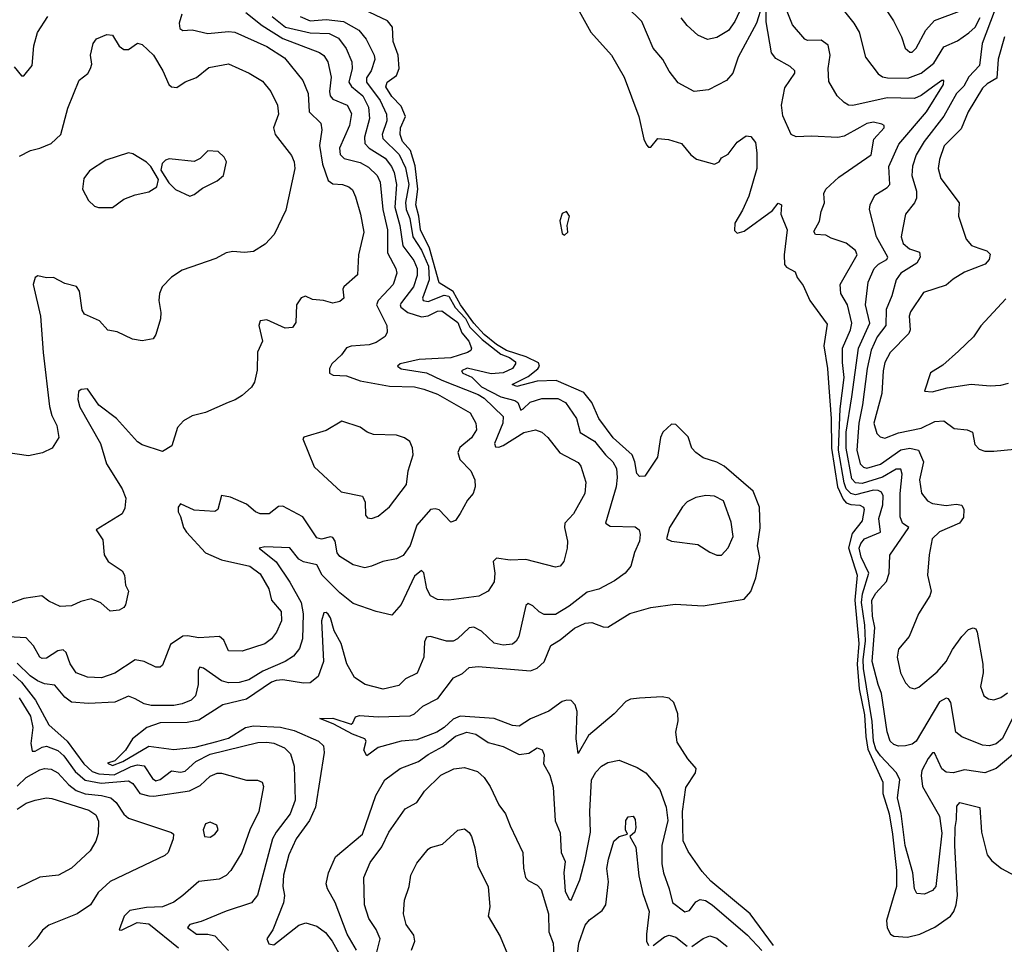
# Model space of a CAD drawing. Extents: x 1995161 to 2088924, y 769148 to 906007.
# Tile 286 of 335: x 2039706 to 2044041, y 877151 to 881220. Entities that reach past the tile are written whole.
import ezdxf

# ---------------------------------------------------------------- set-up
doc = ezdxf.new("R2010")
doc.units = 0

msp = doc.modelspace()

# ---------------------------------------------------------------- linework, layer by layer
at = {"layer": '0CON20XD'}
for points in [[(2042906.3, 881323.7), (2042855, 881213.1), (2042826.8, 881173.2), (2042775, 881141.9), (2042733.6, 881133.6), (2042692, 881152), (2042644.4, 881195), (2042618.1, 881228.1)], [(2042154.8, 881285), (2042220.7, 881165), (2042311.1, 881065), (2042367.7, 880967.7), (2042432.2, 880795), (2042454.2, 880695), (2042465, 880670), (2042475, 880660), (2042485, 880660), (2042515, 880697.5), (2042563, 880693), (2042620, 880675), (2042660, 880625), (2042685, 880606.7), (2042765, 880584.2), (2042785.7, 880594.3), (2042795, 880612.5), (2042825, 880628.8), (2042865, 880682), (2042905, 880710), (2042925, 880706.2), (2042945, 880680), (2042951.9, 880635), (2042950.8, 880565), (2042915.7, 880444.3), (2042888.6, 880381.4), (2042853.8, 880325), (2042852.6, 880292.6), (2042865, 880281.4), (2042895, 880289.2), (2043019.7, 880380.3), (2043045, 880412.5), (2043060, 880405), (2043057.5, 880365), (2043084.2, 880295), (2043071.2, 880185), (2043072.9, 880142.9), (2043081.8, 880131.8), (2043120.5, 880110.5), (2043128.8, 880085), (2043155, 880051.2), (2043183.9, 879983.9), (2043260.2, 879880.2), (2043246.5, 879785), (2043263, 879685), (2043267.9, 879602.1), (2043279.2, 879465), (2043279.8, 879335), (2043305.8, 879165), (2043330.6, 879110.6), (2043344, 879094), (2043365, 879085.9), (2043405, 879083.5), (2043420.4, 879075), (2043424.2, 879065), (2043415, 879014.4), (2043371.6, 878958.4), (2043355.4, 878895.4), (2043393, 878775), (2043382, 878665), (2043400.2, 878475), (2043393.3, 878383.3), (2043401, 878275), (2043425, 878161.4), (2043430.6, 878065), (2043440.2, 878010.1), (2043505.6, 877865), (2043505.6, 877815), (2043533.8, 877725), (2043549, 877635), (2043566.2, 877475), (2043565.9, 877405), (2043521.5, 877255), (2043525, 877223.3), (2043539.4, 877195), (2043555, 877186.2), (2043615, 877182.5), (2043668.2, 877195), (2043735, 877225.5), (2043803.1, 877275), (2043818.4, 877295), (2043829.2, 877325), (2043834, 877365), (2043822.4, 877585), (2043823.6, 877665), (2043830.5, 877700.5), (2043831.5, 877758.5), (2043844.4, 877775.6), (2043933.3, 877753.3), (2043939.7, 877645), (2043965, 877544.5), (2043985, 877518.7), (2044028.5, 877485), (2044085, 877454.2)], [(2042975, 881283.8), (2042949.2, 881205), (2042869.2, 881055), (2042845.2, 880984.8), (2042817.7, 880952.3), (2042738.5, 880911.5), (2042675, 880903.8), (2042605, 880943.3), (2042565, 880994), (2042537.1, 881045), (2042494.5, 881095), (2042445, 881212), (2042378, 881278)], [(2044086.7, 877993.3), (2044005, 877924), (2043955, 877905.2), (2043865, 877918), (2043814.8, 877905.2), (2043785, 877908.6), (2043765, 877922.5), (2043733.9, 877993.9), (2043725, 877992.9), (2043705, 877969.1), (2043677.8, 877915), (2043674.4, 877894.4), (2043680, 877845), (2043754.8, 877715), (2043765, 877640), (2043739.5, 877405), (2043725, 877386.9), (2043688.7, 877371.3), (2043656.2, 877375), (2043644.7, 877395), (2043637.8, 877465), (2043603.7, 877585), (2043586.7, 877726.7), (2043570, 877795), (2043581.1, 877875), (2043565.9, 877905), (2043495, 877980), (2043475, 878010), (2043464.3, 878045), (2043459.3, 878130.7), (2043421.1, 878365), (2043419.8, 878405), (2043429.7, 878485), (2043427, 878555), (2043412.4, 878655), (2043416.8, 878693.2), (2043444.1, 878785), (2043410.1, 878855), (2043402.4, 878895), (2043408.4, 878915), (2043425, 878935.6), (2043495.9, 878965), (2043487.7, 879025), (2043505.2, 879085), (2043507, 879125), (2043500.6, 879140.6), (2043485, 879148.6), (2043465, 879149.3), (2043385, 879128.4), (2043364.6, 879134.6), (2043344.9, 879155), (2043335, 879182.1), (2043310.4, 879325), (2043318.3, 879508.3), (2043335.6, 879645), (2043327.8, 879712.2), (2043328.7, 879775), (2043364, 879855), (2043369.6, 879885), (2043351, 879965), (2043320.6, 880015), (2043318.5, 880055), (2043393.5, 880185), (2043385.5, 880205), (2043345, 880237.3), (2043278.5, 880258.5), (2043255, 880272), (2043208.8, 880275), (2043202, 880288), (2043227, 880333), (2043234.1, 880375.9), (2043249.5, 880415), (2043245.5, 880455), (2043255.5, 880475), (2043312.3, 880527.7), (2043454.3, 880625), (2043466, 880694), (2043512, 880745), (2043511.2, 880755), (2043501.3, 880761.3), (2043465, 880769.6), (2043435, 880764.1), (2043405, 880746.5), (2043335, 880707.9), (2043308.5, 880701.5), (2043192.6, 880707.4), (2043125, 880704.4), (2043102, 880715), (2043065, 880796.7), (2043060.4, 880845), (2043075, 880920), (2043118.6, 880985), (2043118.6, 880995), (2043098.6, 881015), (2043035, 881049.6), (2043015.2, 881075.2), (2042991.7, 881211.7), (2042992.4, 881282.4)], [(2043486.9, 881316.9), (2043553.3, 881215), (2043587.5, 881145), (2043604.4, 881095), (2043625, 881077.1), (2043635, 881078.1), (2043653.3, 881095), (2043694.6, 881175), (2043732.8, 881217.2), (2043855, 881262.9)], [(2040420, 881245), (2040408.5, 881205), (2040411.8, 881181.8), (2040425, 881172.9), (2040465, 881175.7), (2040535, 881160.4), (2040625, 881168.9), (2040654, 881165), (2040795, 881102.3), (2040872.1, 881052.1), (2040952.8, 880952.8), (2040976.6, 880895), (2040981.3, 880815), (2041032.1, 880765), (2041036.5, 880735), (2041026.1, 880666.1), (2041039.8, 880585), (2041065, 880512.9), (2041085, 880497.5), (2041127.5, 880495), (2041155.3, 880485.3), (2041170.9, 880470.9), (2041185, 880441.2), (2041206.9, 880365), (2041220.6, 880285), (2041197.3, 880185), (2041193.1, 880096.9), (2041132.9, 880045), (2041128.9, 880035), (2041133.1, 879995), (2041115, 879979.6), (2041085, 879972.2), (2041044.4, 879984.4), (2040995, 879988.2), (2040965, 880002.9), (2040945, 879996), (2040924.3, 879965), (2040922.5, 879887.5), (2040906.7, 879865), (2040875, 879863.3), (2040795, 879900), (2040764.4, 879895.6), (2040758.6, 879875), (2040775.5, 879805), (2040753.1, 879756.9), (2040751.7, 879678.3), (2040740, 879625), (2040726.4, 879603.6), (2040685, 879566.7), (2040655, 879546.7), (2040624.1, 879535.9), (2040525, 879491.4), (2040465, 879477.3), (2040428.1, 879455), (2040400.4, 879425), (2040375.8, 879344.2), (2040335, 879320), (2040245, 879349.4), (2040225, 879362.5), (2040132.2, 879465), (2040054.1, 879524.1), (2040005.6, 879595.6), (2039977.7, 879592.3), (2039965.8, 879584.2), (2039961.8, 879548.2), (2039971.1, 879515), (2040062.5, 879355), (2040088.3, 879265), (2040157.2, 879155), (2040173.2, 879115), (2040169.8, 879070.2), (2040157.1, 879045), (2040043.3, 878975), (2040071.7, 878931.7), (2040078.8, 878865), (2040096.2, 878835), (2040157.5, 878795), (2040167.1, 878775), (2040171.7, 878731.7), (2040185.8, 878705), (2040172, 878645), (2040165, 878633.3), (2040145, 878621.2), (2040105, 878617.5), (2040064.1, 878654.1), (2040021.7, 878671.7), (2039975, 878659.4), (2039935, 878640.6), (2039885, 878636.9), (2039835, 878661.4), (2039804.3, 878684.3), (2039725, 878673.3), (2039585, 878623.3)], [(2040701.7, 881251.7), (2040774.2, 881194.2), (2040865, 881137), (2041026.7, 881076.7), (2041045, 881062.9), (2041062.9, 881035), (2041076.8, 880966.8), (2041070, 880905), (2041073.4, 880885), (2041085, 880871.1), (2041147.9, 880845), (2041167.6, 880807.6), (2041158.9, 880755), (2041114.2, 880655), (2041117.1, 880627.1), (2041135, 880609.3), (2041205, 880592.2), (2041241.8, 880571.8), (2041280.6, 880535), (2041292.5, 880505), (2041304.5, 880385), (2041326.2, 880295), (2041325.6, 880195), (2041362.5, 880125), (2041366.8, 880105), (2041350.3, 880055), (2041309.1, 880010.9), (2041284.7, 879985), (2041276.4, 879965), (2041322.1, 879875), (2041323.3, 879845), (2041314.5, 879825.5), (2041275, 879800), (2041245, 879788.8), (2041165, 879783.8), (2041145, 879775.6), (2041123.3, 879745), (2041080, 879705), (2041070, 879685), (2041070, 879665), (2041085.9, 879655.9), (2041145, 879652.8), (2041205, 879630.2), (2041335, 879608.1), (2041445, 879603.8), (2041485, 879593.6), (2041545, 879571.9), (2041689.7, 879489.7), (2041714.7, 879445), (2041716.8, 879415), (2041695, 879380), (2041643.2, 879336.8), (2041635.2, 879315), (2041644.3, 879284.3), (2041691.9, 879235), (2041709.2, 879195), (2041710.8, 879165), (2041702.5, 879135), (2041678, 879105), (2041645, 879046.7), (2041625, 879016.2), (2041605, 879008.8), (2041552.5, 879062.5), (2041535, 879068.1), (2041515, 879064.5), (2041454.7, 878995), (2041425, 878905.6), (2041395, 878862.5), (2041365, 878847.1), (2041305, 878836.1), (2041255, 878814.5), (2041225, 878808.5), (2041175, 878821.5), (2041115, 878857.8), (2041103.8, 878873.8), (2041095.2, 878925.2), (2041085, 878941.5), (2041074.6, 878944.6), (2041035, 878934.6), (2041015, 878939.5), (2040952.9, 879032.9), (2040865, 879078.9), (2040845, 879077.1), (2040805, 879045.8), (2040765, 879045.6), (2040745, 879054.3), (2040705, 879087.5), (2040635, 879119.2), (2040595, 879126.2), (2040578, 879065), (2040565, 879056.2), (2040475, 879061.8), (2040415, 879090), (2040404.5, 879074.5), (2040404.5, 879054.5), (2040413.6, 879033.6), (2040428.1, 878985), (2040441.1, 878965), (2040525, 878873.8), (2040595, 878843), (2040720, 878815), (2040765, 878781.9), (2040803.5, 878715), (2040815.4, 878665.4), (2040857.5, 878615), (2040858.2, 878575), (2040836.7, 878525), (2040815.2, 878494.8), (2040785, 878473.2), (2040685, 878440.5), (2040625, 878442), (2040605, 878490), (2040585.4, 878505.4), (2040495, 878499.1), (2040445, 878508.9), (2040425, 878507.1), (2040370.4, 878469.6), (2040335, 878380), (2040325, 878370.8), (2040305, 878370), (2040255, 878395.5), (2040215, 878403.1), (2040125, 878344), (2040065.9, 878324.1), (2040005, 878326.7), (2039955.3, 878345.3), (2039928.2, 878385), (2039911.5, 878435), (2039897.3, 878447.3), (2039875, 878442), (2039825, 878410), (2039805, 878408.1), (2039794.4, 878415), (2039766.8, 878465), (2039735, 878500), (2039655, 878503.5)], [(2039682.5, 881012.5), (2039715, 880973.3), (2039725, 880973.3), (2039761.7, 881018.3), (2039768.9, 881105), (2039785, 881164), (2039830.4, 881235)], [(2040940.4, 881235), (2040985, 881214.9), (2041055, 881220.9), (2041132.1, 881212.1), (2041200, 881175), (2041231.8, 881135), (2041266.7, 881065), (2041269.4, 881045), (2041254.3, 880995), (2041233.3, 880965), (2041232.6, 880945), (2041292.9, 880865), (2041320.6, 880805), (2041323.1, 880775), (2041301.5, 880715), (2041305, 880697.5), (2041377.3, 880627.3), (2041405, 880568.9), (2041419.3, 880495), (2041404, 880416), (2041407.6, 880385), (2041423.6, 880345), (2041436.4, 880265), (2041475, 880206.7), (2041505.4, 880135), (2041508.2, 880075), (2041479.5, 879995), (2041481.8, 879985), (2041505, 879980.4), (2041575, 880008.6), (2041595, 880003.2), (2041624, 879954), (2041668.2, 879905), (2041687.6, 879867.6), (2041742.5, 879812.5), (2041825, 879748.2), (2041863.1, 879733.1), (2041888.4, 879715), (2041889.5, 879705), (2041875.8, 879685), (2041835, 879666.8), (2041781.1, 879661.1), (2041676, 879686), (2041651.5, 879675), (2041656.5, 879665), (2041696.7, 879646.7), (2041738.8, 879605), (2041825, 879560.5), (2041886.2, 879545), (2041899.3, 879535), (2041912.2, 879502.2), (2041922.7, 879507.3), (2041952.8, 879537.2), (2042005, 879553.6), (2042075, 879553.5), (2042108.5, 879535), (2042156.9, 879465), (2042173.2, 879403.2), (2042236.8, 879365), (2042284.6, 879304.6), (2042316.9, 879275), (2042333.4, 879245), (2042336.7, 879205), (2042331.7, 879165), (2042285.4, 879005), (2042305, 878991.6), (2042415, 878988.9), (2042434, 878975), (2042438.1, 878955), (2042434.5, 878925), (2042412.5, 878875), (2042397.1, 878815), (2042372, 878785), (2042325, 878750.6), (2042255.4, 878714.6), (2042205, 878700), (2042125, 878638.8), (2042065, 878602.7), (2042015, 878602.8), (2041993.6, 878613.6), (2041965, 878640), (2041945, 878650.6), (2041935, 878642.5), (2041903.5, 878505), (2041891.9, 878485), (2041875, 878472.1), (2041835, 878467.3), (2041795, 878475.6), (2041739.4, 878529.4), (2041705, 878547.3), (2041685, 878543.5), (2041634.2, 878495), (2041614.6, 878485.4), (2041585, 878485.4), (2041514.4, 878505.6), (2041497.4, 878502.6), (2041488.2, 878481.8), (2041484.7, 878415.3), (2041456.2, 878343.8), (2041405, 878319.5), (2041375, 878289.5), (2041305.9, 878274.1), (2041227.5, 878295), (2041179.6, 878325), (2041146.9, 878385), (2041122, 878475), (2041090.1, 878530.1), (2041075, 878587.5), (2041065, 878604.4), (2041055, 878611.4), (2041045, 878610), (2041035.3, 878575), (2041043.6, 878395), (2041019.9, 878330.1), (2040985, 878302.3), (2040955, 878300), (2040865.4, 878315.4), (2040835, 878312.2), (2040815, 878304.5), (2040705, 878230.3), (2040600.8, 878205), (2040495, 878138), (2040443.7, 878126.3), (2040325, 878125.6), (2040265.4, 878104.6), (2040203.3, 878055), (2040172, 878005), (2040125, 877958), (2040092.5, 877947.5), (2040115, 877938), (2040160.9, 877955), (2040275, 878023.5), (2040385, 878008.5), (2040478.6, 878018.6), (2040573.6, 878043.6), (2040625, 878058.5), (2040700, 878105), (2040735, 878112), (2040855, 878105.8), (2040915, 878091.7), (2041021.4, 878045), (2041044.4, 878025), (2041047.3, 877995), (2041008.8, 877755), (2040982, 877695), (2040922.9, 877615), (2040891.2, 877545), (2040867.3, 877455), (2040865.2, 877405), (2040871.6, 877365), (2040867, 877333), (2040820, 877215), (2040794.4, 877175), (2040802.9, 877152.9), (2040825, 877148.8), (2040935, 877235.3), (2040966.7, 877245), (2041015, 877230.2), (2041052.7, 877202.7), (2041082.3, 877165), (2041131.5, 877075)], [(2040817.4, 881235), (2040877.1, 881187.1), (2040985, 881163.1), (2041069.2, 881159.2), (2041109.1, 881139.1), (2041143.8, 881093.8), (2041167.9, 881035), (2041169.8, 881005), (2041155.2, 880945.2), (2041166.3, 880926.3)], [(2043025.1, 877145.1), (2042921.5, 877285), (2042749, 877429), (2042711.3, 877471.3), (2042649.1, 877559.1), (2042626.5, 877606.5), (2042623.7, 877735), (2042638.7, 877841.3), (2042681.5, 877905), (2042684, 877924), (2042647.5, 877967.5), (2042600.2, 878040.2), (2042594.4, 878084.4), (2042604.8, 878135), (2042604.1, 878165), (2042585.3, 878215.3), (2042565, 878233.4), (2042535, 878240), (2042435.3, 878234.7), (2042395, 878229.2), (2042375, 878220), (2042323.4, 878165), (2042210.4, 878069.6), (2042165, 877991.2), (2042156.2, 878055), (2042160, 878175), (2042151.3, 878205), (2042133.5, 878223.5), (2042115, 878225.9), (2042095, 878218.9), (2042035, 878176.2), (2041955, 878142.9), (2041905, 878111.1), (2041875, 878113.1), (2041794.5, 878144.5), (2041644.9, 878155.1), (2041615, 878141.1), (2041575, 878104.8), (2041542.1, 878085), (2041455, 878051.3), (2041385.2, 878044.8), (2041285, 878016.7), (2041235, 877980), (2041221.2, 878005), (2041231.1, 878045), (2041225.3, 878055.3), (2041171.9, 878075), (2041089.9, 878119.9), (2041027.5, 878145), (2041085, 878146.7), (2041165, 878120), (2041173.3, 878125), (2041185, 878152.5), (2041202.3, 878157.7), (2041285, 878151.4), (2041425, 878156), (2041445, 878165.3), (2041481.6, 878198.4), (2041547.1, 878232.9), (2041615.9, 878324.1), (2041655, 878342.4), (2041685, 878369.6), (2041725, 878374), (2041955.6, 878354.4), (2041985, 878366.4), (2042015.3, 878394.7), (2042043.8, 878466.2), (2042085, 878490.5), (2042148.3, 878541.7), (2042195, 878564), (2042225, 878567.1), (2042275, 878547.4), (2042295, 878546.5), (2042392.5, 878607.5), (2042485, 878632.7), (2042592.1, 878647.9), (2042715, 878640), (2042895, 878670.2), (2042925, 878703.3), (2042946.3, 878763.7), (2042965, 878853.3), (2042954.8, 878905), (2042966.5, 878983.5), (2042962.6, 879075), (2042934.7, 879145), (2042807.9, 879255), (2042775, 879273.1), (2042715, 879291.5), (2042683.3, 879315), (2042665.5, 879335), (2042649.7, 879385), (2042595, 879439), (2042575, 879440.7), (2042538.2, 879405), (2042527.8, 879382.2), (2042514.4, 879295), (2042458.9, 879211.1), (2042435, 879210), (2042423.2, 879223.2), (2042414.7, 879275), (2042402.4, 879305), (2042319.4, 879379.4), (2042255.2, 879465), (2042224.6, 879535), (2042189, 879579), (2042068, 879632), (2041985, 879629.9), (2041923.3, 879613.3), (2041895, 879606.5), (2041874.2, 879615), (2041945, 879650.2), (2041986.7, 879683.3), (2041994.9, 879695), (2041990.3, 879710.3), (2041936.3, 879736.3), (2041850, 879765), (2041805, 879790.1), (2041751.7, 879835), (2041705, 879884.7), (2041646.2, 879965), (2041613.9, 880023.9), (2041552.8, 880062.8), (2041510.6, 880215), (2041470.2, 880295), (2041464, 880355), (2041450.9, 880405), (2041459.7, 880475), (2041447.2, 880577.2), (2041426.1, 880645), (2041391.6, 880685), (2041381.4, 880715), (2041382.3, 880745), (2041404.2, 880795), (2041385, 880839.8), (2041345, 880881.9), (2041318.4, 880925), (2041324.7, 880945), (2041365.7, 880975), (2041377.3, 881005), (2041371.9, 881065), (2041350.1, 881125), (2041347.6, 881187.6), (2041325, 881215.7), (2041220, 881265)], [(2043369.8, 879560.2), (2043399.3, 879775), (2043448.4, 879885), (2043429.4, 879965), (2043440.8, 880065), (2043468.1, 880125), (2043486.5, 880145), (2043523.8, 880165), (2043527.6, 880175), (2043478, 880265), (2043447.8, 880385), (2043450, 880405), (2043471.4, 880448.6), (2043525, 880481.5), (2043536.1, 880495), (2043532.3, 880575), (2043576.9, 880673.1), (2043698.5, 880815), (2043772.5, 880935), (2043775, 880953.3), (2043765, 880953.1), (2043725, 880922.9), (2043675, 880887.1), (2043645, 880873.8), (2043525, 880876.8), (2043373.5, 880843.5), (2043354.5, 880844.5), (2043335, 880856), (2043305, 880886), (2043268.8, 880948.8), (2043264.7, 881005), (2043274.7, 881065), (2043265, 881108.5), (2043235, 881130.9), (2043175, 881129.5), (2043162.5, 881135), (2043107.9, 881197.9), (2043085, 881256.7)], [(2043336.5, 881256.5), (2043378.5, 881205), (2043402.1, 881165), (2043430, 881055), (2043485, 880982.2), (2043505, 880968.8), (2043525.9, 880964.1), (2043616.3, 880963.7), (2043675, 880984.8), (2043730.4, 881029.6), (2043775, 881101.2), (2043835, 881126.9), (2043885, 881163.1), (2043912.7, 881187.3), (2043935, 881230.8)], [(2043995.6, 881255.6), (2043943.5, 881115), (2043930.7, 881019.3), (2043885, 880968.6), (2043862.5, 880927.5), (2043830, 880895), (2043773.7, 880796.3), (2043687.4, 880685), (2043653.1, 880625), (2043636.1, 880576.1), (2043634.2, 880535), (2043653.9, 880465), (2043654.8, 880435), (2043645.9, 880414.1), (2043606.1, 880365), (2043593.5, 880305), (2043586.4, 880265), (2043595, 880235.6), (2043622.6, 880212.6), (2043667.7, 880197.7), (2043669.6, 880175), (2043655, 880149.2), (2043584.6, 880105), (2043563.9, 880075), (2043545.9, 880005), (2043520, 879945), (2043518.9, 879875), (2043480.4, 879825), (2043455, 879765.5), (2043436.7, 879685), (2043416.8, 879525), (2043400, 879445), (2043391.2, 879325), (2043405.8, 879265.8), (2043420.8, 879250.8), (2043435, 879246.7), (2043495, 879264.1), (2043585, 879326.5), (2043625, 879334.4), (2043663.3, 879325), (2043685.3, 879275), (2043666.9, 879195), (2043675.8, 879135.8), (2043702.6, 879102.6), (2043725, 879090.9), (2043785, 879081.5), (2043828.3, 879088.3), (2043853.2, 879083.2), (2043862.5, 879065), (2043860.7, 879029.3), (2043843.3, 879005), (2043755, 878966.7), (2043722.7, 878935), (2043709.4, 878865), (2043702, 878775), (2043718.8, 878705), (2043713.3, 878685), (2043662.5, 878605), (2043622, 878505), (2043575, 878450), (2043569.5, 878415), (2043583.1, 878345), (2043605, 878302), (2043625, 878280.8), (2043645, 878275.7), (2043665, 878281.9), (2043745, 878350), (2043784.4, 878395), (2043811.9, 878448.1), (2043853.1, 878505), (2043883.7, 878536.3), (2043903.9, 878543.9), (2043915, 878538.8), (2043920.8, 878525), (2043945.5, 878384.5), (2043947.9, 878345), (2043935.7, 878285.7), (2043950, 878245), (2043971.3, 878231.3), (2043995, 878226.9), (2044025, 878236.7), (2044055, 878257.9)], [(2039705, 880620), (2039753.3, 880645), (2039795.5, 880654.5), (2039845, 880675.8), (2039887.1, 880715), (2039918.3, 880831.7), (2039968.5, 880955), (2040006.6, 880983.4), (2040018, 881005), (2040024, 881025), (2040018.8, 881065), (2040030, 881115), (2040045, 881136.2), (2040090, 881155), (2040115, 881152), (2040145, 881104), (2040165, 881090), (2040185, 881089.2), (2040225, 881116.9), (2040245, 881110.8), (2040295, 881064.2), (2040335.8, 880995.8), (2040363.3, 880935), (2040375, 880924.4), (2040398.3, 880921.7), (2040435, 880947.3), (2040485, 880966.7), (2040539.3, 881010.7), (2040625, 881026.7), (2040716, 880985), (2040775, 880950), (2040811.9, 880905), (2040841.5, 880845), (2040845.6, 880805), (2040824.2, 880745), (2040830.8, 880715), (2040903.3, 880623.3), (2040914.5, 880595), (2040917.1, 880565), (2040877.4, 880382.6), (2040826.2, 880275), (2040787, 880233), (2040735, 880200), (2040695.8, 880195.8), (2040645, 880200.8), (2040615, 880194.3), (2040570, 880170), (2040422.1, 880117.9), (2040375, 880086.7), (2040333.8, 880045), (2040322, 880015), (2040318.8, 879985), (2040328.3, 879931.7), (2040326.2, 879903.8), (2040305.8, 879834.2), (2040293.6, 879816.4), (2040245, 879806.7), (2040203.6, 879813.6), (2040135, 879846.7), (2040095, 879853.3), (2040057.5, 879895), (2039991.2, 879925), (2039982.1, 879942.1), (2039969.2, 880025), (2039956.7, 880046.7), (2039905, 880059.4), (2039855, 880086), (2039825, 880084.2), (2039786.7, 880093.3), (2039774, 880086), (2039765.8, 880055), (2039797.5, 879915), (2039809.8, 879755), (2039838, 879518), (2039848, 879478), (2039869.4, 879435), (2039878.1, 879381.9), (2039850, 879335), (2039806.6, 879313.4), (2039745, 879300.8), (2039645, 879315.6)], [(2044041.6, 881145), (2044013.4, 881046.6), (2044007.3, 880962.7), (2043965, 880938.9), (2043945, 880918.8), (2043882, 880815), (2043850.2, 880739.8), (2043776, 880665), (2043754.7, 880605), (2043749.2, 880565), (2043761.5, 880521.5), (2043841.4, 880415), (2043839.4, 880355), (2043873.3, 880255), (2043896.6, 880226.6), (2043928.8, 880215), (2043963.5, 880203.5), (2043978.8, 880188.8), (2043974.6, 880165), (2043957.1, 880145), (2043865, 880109.4), (2043815, 880078.6), (2043785, 880051.4), (2043685, 880019.1), (2043627.5, 879935), (2043621.2, 879915), (2043625.5, 879855), (2043620.9, 879839.1), (2043538.2, 879755), (2043515, 879711.4), (2043507.1, 879675), (2043500.9, 879575), (2043465.8, 879445), (2043479.1, 879399.1), (2043494, 879384), (2043515, 879378.4), (2043575, 879402.5), (2043675, 879423), (2043735, 879452.3), (2043775, 879455.3), (2043820.6, 879420.6), (2043877.5, 879415), (2043900, 879405), (2043911.3, 879351.3), (2043930.3, 879330.3), (2043955, 879321.9), (2043995, 879320.6), (2044085, 879330)], [(2041166.3, 880926.3), (2041216.7, 880885), (2041241.9, 880835), (2041245.9, 880785), (2041223.8, 880703.8), (2041226.3, 880675), (2041245.4, 880655.4), (2041315, 880610.9), (2041342.7, 880575), (2041355, 880547.3), (2041364.8, 880495), (2041358.2, 880395), (2041380.5, 880315), (2041393.1, 880225), (2041440.8, 880160.8), (2041456.2, 880125), (2041455.9, 880095), (2041440.6, 880045), (2041387.3, 879975), (2041381.6, 879965), (2041384.2, 879955), (2041415, 879931), (2041475, 879913.1), (2041505, 879916.4), (2041545, 879937.3), (2041565, 879938.6), (2041635, 879887.7), (2041652.2, 879842.2), (2041683.6, 879805), (2041695.6, 879775), (2041691.9, 879765), (2041677.1, 879755), (2041605, 879732.5), (2041464.5, 879725.5), (2041380.8, 879705), (2041370, 879695), (2041385, 879684.3), (2041496.6, 879666.6), (2041564, 879634), (2041725, 879571.1), (2041751.4, 879555), (2041835, 879474), (2041833.6, 879445), (2041796.9, 879355), (2041800.3, 879340.3), (2041815, 879338.8), (2041835, 879346.6), (2041925, 879404.1), (2041977.5, 879415), (2042005, 879405.6), (2042031.9, 879381.9), (2042084, 879314), (2042165, 879271.4), (2042176.4, 879255), (2042198.1, 879185), (2042194.5, 879135), (2042144.7, 879045.3), (2042106, 879005), (2042104.2, 878985), (2042117.8, 878925), (2042116.9, 878895), (2042101.5, 878835), (2042085, 878815.7), (2042065, 878810.8), (2041935, 878844.4), (2041865, 878841.8), (2041805, 878850), (2041791.1, 878835), (2041798.4, 878785), (2041794.5, 878745.5), (2041768, 878705), (2041727.6, 878682.4), (2041595, 878665.4), (2041545, 878668.2), (2041514.2, 878684.2), (2041498.6, 878715), (2041486, 878786), (2041475, 878796.5), (2041445, 878771.8), (2041385, 878647.1), (2041345, 878600), (2041275, 878615.6), (2041175, 878650.5), (2041115, 878698), (2041037.4, 878775), (2041015, 878821.1), (2040955.4, 878834.6), (2040935, 878846.6), (2040895, 878895.2), (2040785, 878900.4), (2040760, 878895), (2040835, 878833.8), (2040896, 878745), (2040945.2, 878655), (2040954.8, 878605), (2040951.1, 878495), (2040937.9, 878452.1), (2040911.2, 878418.8), (2040874.4, 878395), (2040777, 878353), (2040715, 878315.3), (2040673.1, 878303.1), (2040625, 878301.6), (2040595, 878309.7), (2040515, 878366.5), (2040498.8, 878371.2), (2040492.2, 878357.8), (2040491.4, 878295), (2040480, 878245), (2040461.9, 878225), (2040421.3, 878208.7), (2040385, 878201.8), (2040285, 878201.4), (2040255, 878209.7), (2040215, 878231.3), (2040185, 878243.2), (2040125, 878216.3), (2040009.8, 878210.2), (2039935, 878216.2), (2039905, 878238.9), (2039860.6, 878290.6), (2039815, 878297.6), (2039785, 878309.8), (2039752.6, 878332.6), (2039695, 878388.6)], [(2040053.2, 880393.2), (2040115, 880394.2), (2040165, 880431.2), (2040215, 880450), (2040275, 880463.3), (2040310, 880485), (2040317, 880517), (2040283.3, 880575), (2040264.1, 880594.1), (2040205, 880630), (2040185, 880633.8), (2040085, 880602), (2040013.8, 880555), (2039988.9, 880521.1), (2039982.5, 880475), (2040008.6, 880425), (2040035, 880400), (2040053.2, 880393.2)], [(2040455, 880444.4), (2040475, 880450.8), (2040511.3, 880478.7), (2040575, 880510.8), (2040603.8, 880535), (2040616.2, 880595), (2040605.8, 880615.8), (2040580.7, 880640.7), (2040535, 880643.8), (2040500.3, 880609.7), (2040475, 880596.2), (2040365, 880607.5), (2040347.7, 880602.3), (2040333, 880587), (2040328.3, 880558.3), (2040362.9, 880502.9), (2040392.9, 880472.9), (2040455, 880444.4)], [(2042105, 880272.5), (2042120, 880285), (2042116.7, 880315), (2042126, 880355), (2042113.6, 880376.4), (2042095, 880367.5), (2042084.2, 880335), (2042095, 880280), (2042105, 880272.5)], [(2044047.8, 879992.2), (2043937.6, 879872.4), (2043905.5, 879824.5), (2043838.5, 879761.5), (2043770.3, 879699.7), (2043715, 879666), (2043690, 879585), (2043723, 879583), (2043789.5, 879600.5), (2043895, 879615.6), (2043978.7, 879608.7), (2044025, 879611.1), (2044059.4, 879620.6)], [(2044116.9, 878225), (2044033.1, 878056.9), (2044005, 878032.4), (2043975, 878024.1), (2043945, 878027.9), (2043853.9, 878063.9), (2043826.9, 878085), (2043805.4, 878215), (2043795, 878230.8), (2043785, 878234.4), (2043755, 878217.3), (2043652.7, 878045), (2043635, 878032.3), (2043605, 878023.8), (2043575, 878022.9), (2043555, 878029.5), (2043538.5, 878045), (2043525, 878086), (2043499.4, 878255), (2043485.4, 878294.6), (2043459, 878395), (2043470.6, 878545), (2043460.3, 878595), (2043457.8, 878665), (2043475, 878695.9), (2043522.5, 878747.5), (2043533.2, 878785), (2043536.2, 878863.8), (2043620, 878985), (2043592.1, 879005), (2043581.9, 879031.9), (2043582.4, 879135), (2043590.7, 879220.7), (2043585, 879241.5), (2043565, 879241.6), (2043505, 879207), (2043415, 879178.6), (2043385, 879181.5), (2043369.4, 879199.4), (2043344.3, 879335), (2043345.1, 879405), (2043369.8, 879560.2)], [(2041255, 879024.3), (2041285, 879035.7), (2041333.6, 879076.4), (2041409.4, 879175), (2041417.1, 879235), (2041438.9, 879305), (2041435.6, 879335.6), (2041424.2, 879364.2), (2041400.6, 879380.6), (2041365, 879392.2), (2041264.4, 879394.4), (2041235.6, 879405.6), (2041205, 879427.5), (2041125, 879454), (2041055, 879412), (2040957, 879383), (2040952.5, 879375), (2041003, 879253), (2041121.7, 879141.7), (2041215, 879123.3), (2041226.6, 879096.6), (2041229.1, 879039.1), (2041237.9, 879027.9), (2041255, 879024.3)], [(2042795, 878862.9), (2042825, 878896.2), (2042846.4, 878945), (2042838.6, 879008.6), (2042805, 879102), (2042765, 879123.1), (2042726.8, 879126.8), (2042683, 879117), (2042645, 879098), (2042623.4, 879076.6), (2042567.1, 878985), (2042554.2, 878935), (2042575, 878924.5), (2042691.2, 878911.2), (2042745, 878876.7), (2042775, 878864), (2042795, 878862.9)], [(2039678.2, 878338.2), (2039714.5, 878304.5), (2039776.5, 878225), (2039835, 878116.9), (2039915.1, 878045.1), (2039989.3, 877945), (2040025, 877910.7), (2040055, 877900.6), (2040122.9, 877897.1), (2040197.1, 877932.9), (2040225, 877941), (2040255, 877936.3), (2040290.3, 877880.3), (2040305, 877870.7), (2040325, 877876.4), (2040375, 877914.1), (2040415, 877908), (2040435, 877913.2), (2040481.4, 877955), (2040545, 877987.4), (2040755, 878038.4), (2040795, 878041), (2040825.5, 878035.5), (2040871.8, 878015), (2040898.9, 877988.9), (2040915.3, 877935), (2040918.8, 877785), (2040896.7, 877725), (2040835.3, 877645), (2040819.7, 877615), (2040753.6, 877366.4), (2040727.1, 877332.9), (2040615, 877296.1), (2040505, 877251.2), (2040455, 877238.4), (2040445.5, 877225), (2040485, 877195.3), (2040535, 877196), (2040565, 877187.4), (2040625, 877124.1)], [(2039704.7, 878235), (2039753.3, 878155), (2039764.5, 878105), (2039755.5, 878035), (2039761.4, 878001.4), (2039775, 878000.8), (2039805, 878019), (2039825, 878023), (2039875, 878004.3), (2039900.7, 877980.7), (2039950.6, 877910.6), (2039995, 877873.6), (2040065, 877860.4), (2040185, 877870.2), (2040205, 877858.2), (2040235.2, 877815.2), (2040275, 877804.4), (2040297.1, 877802.9), (2040454.5, 877825.5), (2040500.2, 877849.8), (2040545, 877891.5), (2040575, 877904.5), (2040595, 877904.5), (2040705, 877873.3), (2040752.5, 877872.5), (2040773.3, 877865), (2040779.2, 877845), (2040759.2, 877735), (2040718.8, 877655), (2040684.7, 877555), (2040636.4, 877475), (2040615, 877453.1), (2040585, 877437.8), (2040495, 877426.7), (2040424.1, 877365.9), (2040385, 877335.5), (2040335, 877315.3), (2040265, 877312.5), (2040191.1, 877298.9), (2040166.5, 877275), (2040143.8, 877215), (2040155, 877212.9), (2040223.5, 877246.5), (2040275, 877240.8), (2040406.2, 877135)], [(2041188.6, 877125), (2041148.4, 877195), (2041095.3, 877335), (2041061.2, 877395), (2041056.2, 877416.2), (2041065.2, 877465), (2041096.9, 877535), (2041214.8, 877635.2), (2041274.5, 877805.5), (2041313.8, 877875), (2041380.8, 877925), (2041461.9, 877955), (2041505, 877986.6), (2041568.8, 878021.2), (2041625, 878066.2), (2041674, 878084), (2041714.3, 878075), (2041768.3, 878038.3), (2041835, 878021.8), (2041905, 877986.7), (2041948.1, 877991.9), (2041985, 878016), (2042007, 878007), (2042015.8, 877985), (2042012.9, 877945), (2042040.6, 877895), (2042055, 877842.5), (2042064.2, 877694.2), (2042085, 877641.2), (2042090, 877555), (2042107.1, 877515), (2042102, 877465), (2042108, 877385), (2042125, 877347.5), (2042134.3, 877344.3), (2042171.8, 877435), (2042196.1, 877523.9), (2042219.6, 877645), (2042215.8, 877735), (2042223.3, 877875), (2042242, 877908), (2042267.5, 877935), (2042295, 877951.1), (2042345, 877961.5), (2042425, 877928.8), (2042462.5, 877905), (2042525, 877832.2), (2042551.7, 877755), (2042558.8, 877695), (2042533.2, 877585), (2042533, 877505), (2042539.8, 877465), (2042565.5, 877395), (2042579.5, 877335), (2042635, 877293.8), (2042655, 877299.5), (2042682.8, 877337.2), (2042701.9, 877348.1), (2042725, 877343.5), (2042754.5, 877324.5), (2042910.9, 877190.9), (2042973.7, 877123.7)], [(2039695, 877847.4), (2039735, 877884.3), (2039795, 877918.2), (2039815.8, 877924.2), (2039845, 877922.3), (2039874.7, 877905), (2039922.2, 877852.2), (2039955, 877827.7), (2039995, 877812.7), (2040066.3, 877806.3), (2040107.8, 877795), (2040131.5, 877775), (2040165, 877723.3), (2040185, 877705.4), (2040375, 877643.3), (2040383.3, 877635), (2040382.5, 877615), (2040360, 877555), (2040345, 877541.2), (2040105, 877427.1), (2040051.9, 877378.1), (2040017.5, 877325), (2039958.8, 877285), (2039834, 877235), (2039806.4, 877213.6), (2039780, 877175), (2039745, 877140)], [(2041276.3, 877105), (2041292.9, 877175), (2041276.2, 877216.2), (2041243.3, 877265), (2041224.1, 877324.1), (2041221.5, 877445), (2041248.9, 877511.1), (2041300.6, 877579.4), (2041332, 877645), (2041402.6, 877747.4), (2041454.4, 877775), (2041488.1, 877825), (2041560, 877895), (2041617, 877923), (2041665, 877929.1), (2041721.6, 877911.6), (2041750.6, 877885), (2041776.7, 877845), (2041815, 877764.3), (2041844.7, 877724.7), (2041865, 877672), (2041921.1, 877555), (2041924.5, 877485.5), (2041933.3, 877445), (2041945, 877431.9), (2041985, 877410.5), (2042001.7, 877391.7), (2042033.6, 877285), (2042035.5, 877205.5), (2042054, 877155), (2042057.5, 877102.5)], [(2039695, 877744.8), (2039735, 877771.5), (2039775, 877785.4), (2039825, 877795.4), (2039847.6, 877792.4), (2040011.3, 877741.4), (2040041, 877721), (2040052.7, 877692.7), (2040051.9, 877638.1), (2040041.5, 877605), (2040017.2, 877562.8), (2039934.7, 877485.3), (2039876.7, 877455), (2039795, 877446.7), (2039695, 877398.1)], [(2040545, 877622.9), (2040566, 877635), (2040580, 877655), (2040574, 877675), (2040545, 877688.1), (2040525, 877681.2), (2040513.8, 877655), (2040520, 877625), (2040545, 877622.9)], [(2042138.5, 876915), (2042167.6, 877155), (2042195, 877235.5), (2042215, 877259.1), (2042270, 877300), (2042286.7, 877325), (2042297.9, 877425), (2042291.1, 877485), (2042298.9, 877525), (2042321.7, 877605), (2042345, 877625.9), (2042382.5, 877635), (2042372.5, 877655), (2042374.4, 877695), (2042385, 877712.5), (2042406.7, 877715), (2042415, 877700), (2042419.2, 877665), (2042413.8, 877645), (2042392.5, 877625), (2042418.3, 877578.2), (2042431.7, 877451.7), (2042449.6, 877375), (2042477, 877295), (2042465.3, 877195), (2042466.1, 877165), (2042474.4, 877145)], [(2041430.9, 877125), (2041445.9, 877165), (2041441.4, 877191.4), (2041407.6, 877237.6), (2041395.5, 877284.5), (2041400.9, 877345), (2041420.6, 877405), (2041428.6, 877455), (2041455, 877508), (2041505, 877568.8), (2041515, 877576.7), (2041568.3, 877591.7), (2041635, 877653.3), (2041665, 877658.8), (2041685, 877643.3), (2041695.8, 877625), (2041710.6, 877575), (2041723.3, 877495), (2041768.9, 877405), (2041775.6, 877315), (2041768, 877275), (2041821.4, 877185), (2041875.8, 877055)], [(2042495, 877145.4), (2042545, 877183.8), (2042565, 877190.4), (2042595, 877181.8), (2042645, 877142.8)], [(2042665, 877140.9), (2042715, 877176.2), (2042745, 877188.2), (2042775, 877177.3), (2042821, 877141)]]:
    msp.add_lwpolyline(points, dxfattribs=at)

doc.saveas('drawing.dxf')
